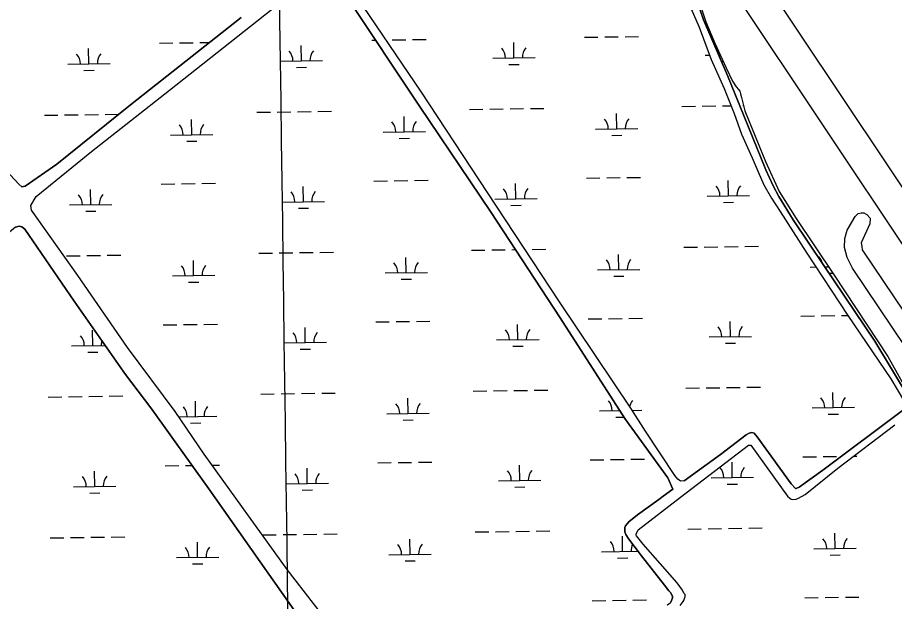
# Model space of a CAD drawing. Extents: x 3767014 to 3805179, y 361544 to 387384.
# Drawn here: x 3773062 to 3775133, y 381917 to 383295 of the extents above; entities that cross this region are included whole.
import ezdxf

# ---------------------------------------------------------------- set-up
doc = ezdxf.new("R2010")
doc.units = 0
for name, color, linetype in [('V-GRID-MAJR', 7, 'Continuous'), ('V-LEVE-TOET', 7, 'Continuous'), ('V-ROAD-CNTR', 7, 'Continuous'), ('V-TOPO-SHOR', 7, 'Continuous'), ('V-WETL-SWMP', 7, 'Continuous')]:
    doc.layers.add(name, color=color, linetype=linetype)

msp = doc.modelspace()

# ---------------------------------------------------------------- linework, layer by layer
at = {"layer": 'V-GRID-MAJR'}
msp.add_spline([(3773902.222, 367002.175), (3773820.257, 373061.356), (3773738.277, 379121.596), (3773656.297, 385181.838), (3773656.283, 385182.897)], degree=3, dxfattribs=at)
at = {"layer": 'V-LEVE-TOET'}
msp.add_lwpolyline([(3775190.38, 382470.554), (3775033.54, 382703.158), (3775021.256, 382729.01), (3775014.422, 382752.144), (3775015.755, 382773.929), (3775021.178, 382792.994), (3775040.198, 382825.69), (3775046.997, 382832.506), (3775053.803, 382833.874), (3775060.608, 382833.882), (3775066.056, 382831.166), (3775067.318, 382829.911), (3775075.6, 382821.647), (3775075.6, 382821.647), (3775074.254, 382808.032), (3775053.889, 382763.083), (3775055.259, 382754.917), (3775056.629, 382746.75), (3775228.473, 382491.022)], dxfattribs=at)
at = {"layer": 'V-ROAD-CNTR'}
for points in [[(3773538.269, 385185.098), (3774135.962, 384280.668), (3775171.547, 382729.907), (3776335.468, 380987.186), (3777237.86, 379630.58), (3777400.618, 379397.588), (3777524.75, 379228.43), (3777572.199, 379165.201), (3777785.549, 378920.156), (3777964.934, 378731.232), (3778229.788, 378476.71), (3778593.454, 378176.022), (3779012.493, 377893.545)], [(3773625.9, 385186.349), (3774181.119, 384346.19), (3775216.704, 382795.428), (3776380.625, 381052.708), (3777283.017, 379696.102), (3777445.775, 379463.11), (3777569.907, 379293.951), (3777617.356, 379230.723), (3777830.706, 378985.678), (3778010.091, 378796.753), (3778274.944, 378542.232), (3778638.611, 378241.543), (3779057.65, 377959.067)]]:
    msp.add_lwpolyline(points, dxfattribs=at)
at = {"layer": 'V-TOPO-SHOR'}
for p, q in [((3774597.126, 382208.658), (3774496.212, 382348.397)), ((3774608.977, 382181.375), (3774597.126, 382208.658)), ((3774586.091, 382164.78), (3774608.977, 382181.375))]:
    msp.add_line(p, q, dxfattribs=at)
for points in [[(3772674.25, 383430.022), (3772861.743, 383168.048), (3773034.76, 382933.914), (3773065.093, 382901.935), (3773072.207, 382895.906), (3773080.086, 382896.907), (3773154.711, 382948.969), (3773328.824, 383089.456), (3773589.632, 383295.354)], [(3774509.76, 382372.642), (3774341.73, 382624.398), (3774171.846, 382882.268), (3774015.453, 383119.295), (3773848.367, 383366.681), (3773825.007, 383401.403), (3773817.798, 383413.572), (3773815.973, 383417.931), (3773818.453, 383427.62), (3773822.887, 383437.931)], [(3773433.747, 382365.461), (3773321.703, 382516.338), (3773204.088, 382686.428), (3773094.621, 382840.853), (3773093.576, 382851.364), (3773105.522, 382872.608), (3773236.309, 382979.073), (3773420.879, 383124.108), (3773660.887, 383313.886), (3773764.155, 383392.959)], [(3774496.212, 382348.397), (3774343.313, 382586.357), (3774178.803, 382837.294), (3774010.814, 383086.419), (3773840.066, 383343.398), (3773806.854, 383391.122), (3773803.302, 383393.699), (3773800.673, 383393.658), (3773791.889, 383394.395), (3773764.155, 383392.959)], [(3774620.305, 383390.461), (3774671.292, 383272.834), (3774699.7, 383196.081), (3774730.602, 383128.141), (3774754.349, 383068.861), (3774771.787, 383020.008), (3774796.355, 382964.251), (3774810.916, 382931.144), (3774824.556, 382900.655), (3774842.611, 382868.481), (3774862.405, 382837.212), (3774924.447, 382741.691), (3775022.446, 382591.468), (3775123.939, 382442.181), (3775153.686, 382391.768)], [(3774647.949, 383386.649), (3774681.939, 383289.808), (3774738.411, 383158.232), (3774775.84, 383065.83), (3774828.775, 382935.95)], [(3774828.775, 382935.95), (3774846.05, 382897.624), (3774859.608, 382872.397), (3774893.809, 382817.668), (3774965.694, 382710.021), (3775086.075, 382531.204), (3775172.206, 382389.015)], [(3773376.987, 382373.475), (3773316.962, 382452.358), (3773195.786, 382625.901), (3773079.05, 382796.004), (3773071.949, 382801.155), (3773065.783, 382802.812), (3773057.052, 382800.043), (3772981.704, 382738.318), (3772789.506, 382576.491), (3772572.01, 382405.494), (3772463.763, 382316.053), (3772438.951, 382293.267)], [(3774335.252, 381000.498), (3774335.25, 381002.046), (3774333.687, 381013.656), (3774324.383, 381026.805), (3774291.812, 381077.081), (3774170.843, 381252.648), (3773985.513, 381521.028), (3773821.138, 381744.536), (3773513.301, 382182.288), (3773376.987, 382373.475)], [(3774636.357, 382201.23), (3774627.215, 382200.681), (3774620.755, 382204.976), (3774613.753, 382214.11), (3774544.785, 382318.363), (3774509.76, 382372.642)], [(3774636.357, 382201.23), (3774722.041, 382263.364), (3774782.222, 382309.69), (3774789.746, 382314.003), (3774795.661, 382315.623), (3774801.577, 382314.018), (3774808.58, 382305.42), (3774888.851, 382194.187), (3774899.083, 382183.443), (3774900.695, 382183.445), (3774901.77, 382183.986), (3774907.684, 382186.145), (3774963.568, 382226.548), (3775151.636, 382367.685), (3775153.248, 382368.763)], [(3773826.189, 381826.288), (3773823.135, 381831.046), (3773698.314, 381991.902), (3773502.916, 382264.141), (3773433.747, 382365.461)], [(3774626.901, 381907.004), (3774633.881, 381916.693), (3774634.954, 381918.846), (3774638.708, 381927.992), (3774638.702, 381932.834), (3774635.47, 381936.055), (3774632.234, 381943.582), (3774619.305, 381960.777), (3774539.597, 382052.109), (3774523.441, 382071.453), (3774522.9, 382074.139), (3774522.898, 382075.753), (3774527.186, 382085.979), (3774627.129, 382162.47), (3774788.327, 382285.827), (3774793.705, 382285.294), (3774880.44, 382165.466), (3774885.824, 382160.094), (3774889.054, 382157.948), (3774892.281, 382157.413), (3774900.348, 382157.96), (3774906.261, 382160.657), (3774921.848, 382168.743), (3774999.22, 382231.223), (3775133.55, 382333.574)], [(3774596.245, 381908.043), (3774596.782, 381908.579), (3774603.229, 381913.429), (3774604.304, 381914.506), (3774606.45, 381918.811), (3774608.594, 381924.73), (3774608.588, 381928.494), (3774604.277, 381936.557), (3774599.968, 381941.392), (3774589.732, 381955.362), (3774535.329, 382024.138), (3774505.164, 382063.363), (3774498.697, 382074.649), (3774495.999, 382080.562), (3774495.999, 382081.637), (3774495.987, 382090.779), (3774497.597, 382095.084), (3774505.652, 382104.237), (3774526.068, 382120.934), (3774576.044, 382157.028), (3774586.091, 382164.78)]]:
    msp.add_lwpolyline(points, dxfattribs=at)
at = {"layer": 'V-WETL-SWMP'}
for p, q in [((3774681.939, 383289.808), (3774647.949, 383386.65)), ((3774662.728, 383360.902), (3774687.601, 383285.076)), ((3773589.632, 383295.353), (3773328.824, 383089.455)), ((3774738.411, 383158.231), (3774681.939, 383289.808)), ((3774687.601, 383285.076), (3774708.599, 383235.172)), ((3773898.587, 383241.83), (3773907.47, 383241.953)), ((3773946.582, 383242.497), (3773978.579, 383242.941)), ((3773994.578, 383243.163), (3774026.575, 383243.608)), ((3774400.446, 383248.801), (3774432.443, 383249.246)), ((3774448.442, 383249.468), (3774480.439, 383249.913)), ((3774496.437, 383250.135), (3774528.434, 383250.579)), ((3773230.325, 383186.112), (3773229.825, 383222.109)), ((3773396.728, 383234.858), (3773428.724, 383235.303)), ((3773444.723, 383235.525), (3773476.72, 383235.97)), ((3773492.718, 383236.192), (3773515.087, 383236.503)), ((3773732.184, 383193.084), (3773731.684, 383229.08)), ((3774234.043, 383200.055), (3774233.543, 383236.052)), ((3774708.599, 383235.172), (3774734.93, 383176.692)), ((3774184.048, 383199.361), (3774284.039, 383200.75)), ((3774685.908, 383206.332), (3774695.854, 383206.47)), ((3774717.577, 383206.772), (3774721.363, 383206.825)), ((3773180.329, 383185.418), (3773280.32, 383186.807)), ((3773682.189, 383192.389), (3773782.179, 383193.778)), ((3773720.399, 383177.488), (3773744.397, 383177.821)), ((3774222.259, 383184.459), (3774246.257, 383184.793)), ((3774724.161, 383191.431), (3774728.268, 383191.488)), ((3774734.93, 383176.692), (3774750.441, 383145.179)), ((3773218.54, 383170.516), (3773242.538, 383170.85)), ((3774775.84, 383065.83), (3774738.411, 383158.231)), ((3774750.441, 383145.179), (3774758.741, 383131.452)), ((3774758.741, 383131.452), (3774764.037, 383125.184)), ((3774764.037, 383125.184), (3774767.565, 383121.198)), ((3774767.565, 383121.198), (3774768.82, 383114.866)), ((3774768.82, 383114.866), (3774771.834, 383106.83)), ((3774771.834, 383106.83), (3774779.263, 383075.189)), ((3773328.824, 383089.455), (3773154.71, 382948.97)), ((3773675.013, 383072.207), (3773707.01, 383072.652)), ((3773723.009, 383072.874), (3773755.006, 383073.318)), ((3773771.004, 383073.541), (3773803.001, 383073.985)), ((3774128.878, 383078.512), (3774160.874, 383078.956)), ((3774176.873, 383079.179), (3774208.87, 383079.623)), ((3774224.868, 383079.845), (3774256.865, 383080.29)), ((3774272.864, 383080.512), (3774304.861, 383080.957)), ((3774630.737, 383085.483), (3774662.734, 383085.928)), ((3774678.733, 383086.15), (3774710.729, 383086.595)), ((3774726.728, 383086.817), (3774747.042, 383087.099)), ((3774774.723, 383087.483), (3774776.371, 383087.506)), ((3774779.263, 383075.189), (3774827.929, 382955.278)), ((3773125.159, 383064.569), (3773157.156, 383065.013)), ((3773173.154, 383065.236), (3773205.151, 383065.68)), ((3773221.149, 383065.902), (3773253.146, 383066.347)), ((3773269.145, 383066.569), (3773301.008, 383067.012)), ((3773473.146, 383018.656), (3773472.646, 383054.653)), ((3773627.018, 383071.54), (3773659.015, 383071.985)), ((3773975.005, 383025.628), (3773974.505, 383061.624)), ((3774476.865, 383032.599), (3774476.365, 383068.595)), ((3774828.775, 382935.951), (3774775.84, 383065.83)), ((3774426.87, 383031.904), (3774526.86, 383033.293)), ((3773423.151, 383017.962), (3773523.141, 383019.351)), ((3773925.01, 383024.933), (3774025, 383026.322)), ((3773963.221, 383010.031), (3773987.218, 383010.365)), ((3774465.08, 383017.003), (3774489.078, 383017.336)), ((3773461.361, 383003.06), (3773485.359, 383003.393)), ((3773154.71, 382948.97), (3773080.086, 382896.908)), ((3774827.929, 382955.278), (3774860.224, 382884.766)), ((3773065.093, 382901.934), (3773034.76, 382933.915)), ((3774846.049, 382897.624), (3774828.775, 382935.951)), ((3773903.208, 382909.187), (3773935.205, 382909.631)), ((3773951.203, 382909.854), (3773983.2, 382910.298)), ((3773999.198, 382910.52), (3774031.195, 382910.965)), ((3774405.067, 382916.158), (3774437.064, 382916.603)), ((3774453.063, 382916.825), (3774485.06, 382917.27)), ((3774501.058, 382917.492), (3774533.055, 382917.936)), ((3774740.524, 382874.384), (3774740.024, 382910.38)), ((3773072.207, 382895.906), (3773065.093, 382901.934)), ((3773080.086, 382896.908), (3773072.207, 382895.906)), ((3773234.945, 382853.47), (3773234.445, 382889.466)), ((3773401.348, 382902.216), (3773433.345, 382902.66)), ((3773449.343, 382902.882), (3773481.34, 382903.327)), ((3773497.339, 382903.549), (3773529.336, 382903.993)), ((3773736.805, 382860.441), (3773736.305, 382896.438)), ((3774238.664, 382867.412), (3774238.164, 382903.409)), ((3774859.607, 382872.397), (3774846.049, 382897.624)), ((3774188.669, 382866.718), (3774288.659, 382868.107)), ((3774690.529, 382873.689), (3774790.519, 382875.078)), ((3774893.809, 382817.668), (3774859.607, 382872.397)), ((3774860.224, 382884.766), (3774900.501, 382820.731)), ((3773184.95, 382852.775), (3773284.94, 382854.164)), ((3773686.81, 382859.747), (3773786.8, 382861.135)), ((3773725.02, 382844.845), (3773749.018, 382845.178)), ((3774226.88, 382851.816), (3774250.877, 382852.15)), ((3774728.739, 382858.788), (3774752.737, 382859.121)), ((3773223.161, 382837.873), (3773247.158, 382838.207)), ((3774965.693, 382710.021), (3774893.809, 382817.668)), ((3774900.501, 382820.731), (3774990.382, 382687.036)), ((3773775.625, 382740.898), (3773807.622, 382741.342)), ((3774133.498, 382745.869), (3774165.495, 382746.313)), ((3774181.494, 382746.536), (3774213.491, 382746.98)), ((3774229.489, 382747.202), (3774237.789, 382747.318)), ((3774260.542, 382747.634), (3774261.486, 382747.647)), ((3774277.485, 382747.869), (3774309.481, 382748.314)), ((3774635.358, 382752.84), (3774667.355, 382753.285)), ((3774683.353, 382753.507), (3774715.35, 382753.952)), ((3774731.349, 382754.174), (3774763.346, 382754.618)), ((3774779.344, 382754.841), (3774811.341, 382755.285)), ((3773177.775, 382732.593), (3773209.772, 382733.037)), ((3773225.77, 382733.26), (3773257.767, 382733.704)), ((3773273.765, 382733.926), (3773305.762, 382734.371)), ((3773477.767, 382686.013), (3773477.266, 382722.01)), ((3773631.639, 382738.898), (3773663.636, 382739.342)), ((3773679.634, 382739.564), (3773711.631, 382740.009)), ((3773727.63, 382740.231), (3773759.626, 382740.675)), ((3773979.626, 382692.985), (3773979.126, 382728.981)), ((3774481.486, 382699.956), (3774480.986, 382735.953)), ((3774431.491, 382699.262), (3774531.481, 382700.651)), ((3774933.35, 382706.233), (3774947.452, 382706.429)), ((3775086.076, 382531.203), (3774965.693, 382710.021)), ((3774967.92, 382706.713), (3774977.068, 382706.84)), ((3773427.771, 382685.319), (3773527.762, 382686.708)), ((3773929.631, 382692.29), (3774029.621, 382693.679)), ((3774469.701, 382684.36), (3774493.699, 382684.693)), ((3774978.213, 382691.424), (3774987.347, 382691.551)), ((3774990.382, 382687.036), (3775116.984, 382495.024)), ((3773465.982, 382670.417), (3773489.98, 382670.75)), ((3773967.842, 382677.388), (3773991.839, 382677.722)), ((3773907.829, 382576.544), (3773939.825, 382576.989)), ((3773955.824, 382577.211), (3773987.821, 382577.655)), ((3774003.819, 382577.878), (3774035.816, 382578.322)), ((3774409.688, 382583.516), (3774441.685, 382583.96)), ((3774457.683, 382584.182), (3774489.68, 382584.627)), ((3774505.679, 382584.849), (3774537.676, 382585.293)), ((3774745.145, 382541.741), (3774744.645, 382577.738)), ((3774911.548, 382590.487), (3774943.545, 382590.931)), ((3774959.543, 382591.154), (3774991.54, 382591.598)), ((3775007.538, 382591.82), (3775022.086, 382592.023)), ((3773239.566, 382520.827), (3773239.066, 382556.823)), ((3773405.969, 382569.573), (3773437.966, 382570.017)), ((3773453.964, 382570.239), (3773485.961, 382570.684)), ((3773501.96, 382570.906), (3773533.957, 382571.351)), ((3773741.426, 382527.798), (3773740.926, 382563.795)), ((3774243.285, 382534.77), (3774242.785, 382570.766)), ((3774193.29, 382534.075), (3774293.28, 382535.464)), ((3774695.15, 382541.046), (3774795.14, 382542.435)), ((3773189.571, 382520.132), (3773268.869, 382521.234)), ((3773691.43, 382527.104), (3773791.421, 382528.493)), ((3774231.501, 382519.173), (3774255.498, 382519.507)), ((3774733.36, 382526.145), (3774757.358, 382526.478)), ((3775172.207, 382389.016), (3775086.076, 382531.203)), ((3773227.781, 382505.23), (3773251.779, 382505.564)), ((3773729.641, 382512.202), (3773753.639, 382512.535)), ((3775116.984, 382495.024), (3775175.932, 382389.569)), ((3774138.119, 382413.226), (3774170.116, 382413.671)), ((3774186.115, 382413.893), (3774218.111, 382414.337)), ((3774234.11, 382414.559), (3774266.107, 382415.004)), ((3774282.105, 382415.226), (3774314.102, 382415.671)), ((3774639.979, 382420.198), (3774671.976, 382420.642)), ((3774687.974, 382420.864), (3774719.971, 382421.309)), ((3774735.97, 382421.531), (3774767.966, 382421.975)), ((3774783.965, 382422.198), (3774815.962, 382422.642)), ((3774987.966, 382374.285), (3774987.466, 382410.281)), ((3773134.4, 382399.283), (3773166.397, 382399.728)), ((3773182.395, 382399.95), (3773214.392, 382400.394)), ((3773230.391, 382400.617), (3773262.388, 382401.061)), ((3773278.386, 382401.283), (3773310.383, 382401.728)), ((3773482.387, 382353.37), (3773481.887, 382389.367)), ((3773636.26, 382406.255), (3773668.257, 382406.699)), ((3773684.255, 382406.921), (3773716.252, 382407.366)), ((3773732.25, 382407.588), (3773764.247, 382408.033)), ((3773780.246, 382408.255), (3773812.243, 382408.699)), ((3773984.247, 382360.342), (3773983.747, 382396.338)), ((3774937.971, 382373.59), (3775037.961, 382374.979)), ((3773442.381, 382352.815), (3773532.383, 382354.065)), ((3773934.252, 382359.647), (3774034.242, 382361.036)), ((3774436.111, 382366.619), (3774484.077, 382367.285)), ((3774474.322, 382351.717), (3774493.905, 382351.989)), ((3774512.959, 382367.686), (3774536.102, 382368.008)), ((3774976.182, 382358.688), (3775000.179, 382359.022)), ((3773470.603, 382337.774), (3773494.601, 382338.107)), ((3773972.462, 382344.746), (3773996.46, 382345.079)), ((3774999.219, 382231.224), (3775133.551, 382333.573)), ((3774627.129, 382162.47), (3774788.327, 382285.826)), ((3774788.327, 382285.826), (3774793.705, 382285.295)), ((3774793.705, 382285.295), (3774880.44, 382165.466)), ((3773912.449, 382243.901), (3773944.446, 382244.346)), ((3773960.445, 382244.568), (3773992.442, 382245.012)), ((3774008.44, 382245.235), (3774040.437, 382245.679)), ((3774414.309, 382250.873), (3774446.306, 382251.317)), ((3774462.304, 382251.539), (3774494.301, 382251.984)), ((3774510.3, 382252.206), (3774542.297, 382252.651)), ((3774749.766, 382209.098), (3774749.266, 382245.095)), ((3774916.169, 382257.844), (3774948.165, 382258.289)), ((3774964.164, 382258.511), (3774996.161, 382258.955)), ((3775036.349, 382259.514), (3775044.156, 382259.622)), ((3773244.187, 382188.184), (3773243.687, 382224.18)), ((3773410.59, 382236.93), (3773442.587, 382237.374)), ((3773458.585, 382237.596), (3773473.717, 382237.807)), ((3773521.343, 382238.468), (3773538.577, 382238.708)), ((3773746.046, 382195.155), (3773745.546, 382231.152)), ((3774247.906, 382202.127), (3774247.406, 382238.123)), ((3774921.848, 382168.743), (3774999.219, 382231.224)), ((3774197.911, 382201.432), (3774297.901, 382202.821)), ((3774699.771, 382208.404), (3774799.761, 382209.793)), ((3773194.192, 382187.489), (3773294.182, 382188.878)), ((3773696.051, 382194.461), (3773796.042, 382195.85)), ((3774236.121, 382186.53), (3774260.119, 382186.864)), ((3774737.981, 382193.502), (3774761.979, 382193.835)), ((3773232.402, 382172.588), (3773256.4, 382172.921)), ((3773734.262, 382179.559), (3773758.26, 382179.892)), ((3774527.187, 382085.978), (3774627.129, 382162.47)), ((3774880.44, 382165.466), (3774885.825, 382160.094)), ((3774906.261, 382160.657), (3774921.848, 382168.743)), ((3774885.825, 382160.094), (3774889.054, 382157.947)), ((3774889.054, 382157.947), (3774892.282, 382157.413)), ((3774892.282, 382157.413), (3774900.349, 382157.96)), ((3774900.349, 382157.96), (3774906.261, 382160.657)), ((3774142.74, 382080.583), (3774174.737, 382081.028)), ((3774190.735, 382081.25), (3774222.732, 382081.694)), ((3774238.731, 382081.917), (3774270.728, 382082.361)), ((3774286.726, 382082.583), (3774318.723, 382083.028)), ((3774522.897, 382075.754), (3774527.187, 382085.978)), ((3774644.6, 382087.555), (3774676.597, 382087.999)), ((3774692.595, 382088.221), (3774724.592, 382088.666)), ((3774740.591, 382088.888), (3774772.588, 382089.333)), ((3774788.586, 382089.555), (3774820.583, 382089.999)), ((3773139.021, 382066.64), (3773171.018, 382067.085)), ((3773187.016, 382067.307), (3773219.013, 382067.751)), ((3773235.012, 382067.974), (3773267.009, 382068.418)), ((3773283.007, 382068.64), (3773315.004, 382069.085)), ((3773640.88, 382073.612), (3773672.877, 382074.056)), ((3773688.876, 382074.278), (3773720.873, 382074.723)), ((3773736.871, 382074.945), (3773768.868, 382075.39)), ((3773784.867, 382075.612), (3773816.863, 382076.056)), ((3773988.868, 382027.699), (3773988.368, 382063.695)), ((3774490.727, 382034.67), (3774490.227, 382070.667)), ((3774522.899, 382074.14), (3774522.897, 382075.754)), ((3774523.44, 382071.452), (3774522.899, 382074.14)), ((3774539.598, 382052.11), (3774523.44, 382071.452)), ((3774992.587, 382041.642), (3774992.087, 382077.638)), ((3773487.008, 382020.727), (3773486.508, 382056.724)), ((3774619.306, 381960.777), (3774539.598, 382052.11)), ((3774942.592, 382040.947), (3775042.582, 382042.336)), ((3773437.013, 382020.033), (3773537.003, 382021.422)), ((3773938.873, 382027.004), (3774038.863, 382028.393)), ((3774440.732, 382033.976), (3774526.843, 382035.172)), ((3774478.943, 382019.074), (3774502.941, 382019.407)), ((3774980.803, 382026.045), (3775004.8, 382026.379)), ((3773475.224, 382005.131), (3773499.221, 382005.465)), ((3773977.083, 382012.103), (3774001.081, 382012.436)), ((3774632.235, 381943.582), (3774619.306, 381960.777)), ((3774635.471, 381936.056), (3774632.235, 381943.582)), ((3774638.702, 381932.833), (3774635.471, 381936.056)), ((3774418.93, 381918.23), (3774450.927, 381918.674)), ((3774466.925, 381918.896), (3774498.922, 381919.341)), ((3774514.92, 381919.563), (3774546.917, 381920.008)), ((3774626.901, 381907.004), (3774633.881, 381916.693)), ((3774633.881, 381916.693), (3774634.954, 381918.846)), ((3774634.954, 381918.846), (3774638.708, 381927.993)), ((3774638.708, 381927.993), (3774638.702, 381932.833)), ((3774920.79, 381925.201), (3774952.786, 381925.646)), ((3774968.785, 381925.868), (3775000.782, 381926.312)), ((3775016.78, 381926.535), (3775048.777, 381926.979))]:
    msp.add_line(p, q, dxfattribs=at)
for points in [[(3774620.304, 383390.461), (3774671.291, 383272.833), (3774699.7, 383196.081), (3774730.601, 383128.141), (3774754.348, 383068.861), (3774771.788, 383020.009), (3774796.356, 382964.251), (3774810.916, 382931.144), (3774824.557, 382900.655), (3774842.611, 382868.481), (3774862.406, 382837.211), (3774924.448, 382741.691), (3775022.447, 382591.469), (3775123.939, 382442.181), (3775153.687, 382391.768)], [(3775151.635, 382367.686), (3774963.568, 382226.548), (3774907.684, 382186.144), (3774901.77, 382183.985), (3774900.695, 382183.446), (3774899.082, 382183.444), (3774888.85, 382194.188), (3774808.58, 382305.42), (3774801.578, 382314.017), (3774795.66, 382315.623), (3774789.746, 382314.003), (3774782.222, 382309.691), (3774722.042, 382263.365), (3774636.357, 382201.23), (3774627.215, 382200.681), (3774620.756, 382204.976), (3774613.753, 382214.11), (3774544.785, 382318.364), (3774509.761, 382372.642), (3774341.729, 382624.399), (3774171.846, 382882.268), (3774015.452, 383119.296), (3773848.367, 383366.682)], [(3773840.067, 383343.397), (3774010.813, 383086.419), (3774178.803, 382837.293), (3774343.313, 382586.357), (3774496.213, 382348.397), (3774597.126, 382208.658), (3774608.977, 382181.374), (3774586.092, 382164.779), (3774576.043, 382157.029), (3774526.069, 382120.935), (3774505.652, 382104.237), (3774497.596, 382095.085), (3774495.988, 382090.78), (3774495.999, 382081.637), (3774496, 382080.562), (3774498.696, 382074.649), (3774505.164, 382063.362), (3774535.329, 382024.138), (3774589.733, 381955.362), (3774599.968, 381941.392), (3774604.277, 381936.556), (3774608.589, 381928.494), (3774608.594, 381924.729), (3774606.45, 381918.811), (3774604.304, 381914.506)], [(3773823.135, 381831.047), (3773698.314, 381991.903), (3773502.917, 382264.141), (3773433.747, 382365.461), (3773321.702, 382516.338), (3773204.089, 382686.427), (3773094.62, 382840.853), (3773093.576, 382851.364), (3773105.522, 382872.608), (3773236.31, 382979.072), (3773420.879, 383124.109), (3773660.887, 383313.887)], [(3773057.053, 382800.042), (3773065.782, 382802.812), (3773071.949, 382801.155), (3773079.049, 382796.004), (3773195.785, 382625.901), (3773316.961, 382452.359), (3773376.986, 382373.475), (3773513.301, 382182.289), (3773821.139, 381744.536)]]:
    msp.add_lwpolyline(points, dxfattribs=at)
for centre, start, end in [((3774178.799, 383199.763), 0.024037, 41.567696), ((3774289.275, 383201.297), 140.024034, 181.567693), ((3774680.659, 383206.734), 7.583316, 38.874078), ((3773175.08, 383185.82), 0.024037, 41.567696), ((3773285.556, 383187.355), 140.024034, 181.567693), ((3773676.94, 383192.791), 0.024037, 41.567696), ((3773787.415, 383194.326), 140.024034, 181.567693), ((3774421.621, 383032.306), 0.024037, 41.567696), ((3774532.096, 383033.841), 140.024034, 181.567693), ((3773417.902, 383018.364), 0.024037, 41.567696), ((3773528.377, 383019.898), 140.024034, 181.567693), ((3773919.761, 383025.335), 0.024037, 41.567696), ((3774030.236, 383026.87), 140.024034, 181.567693), ((3774183.42, 382867.12), 0.024037, 41.567696), ((3774293.895, 382868.655), 140.024034, 181.567693), ((3774685.28, 382874.091), 0.024037, 41.567696), ((3774795.755, 382875.626), 140.024034, 181.567693), ((3773179.701, 382853.177), 0.024037, 41.567696), ((3773290.176, 382854.712), 140.024034, 181.567693), ((3773681.561, 382860.148), 0.024037, 41.567696), ((3773792.036, 382861.683), 140.024034, 181.567693), ((3774426.241, 382699.663), 0.024037, 41.567696), ((3774536.717, 382701.198), 140.024034, 181.567693), ((3774928.101, 382706.635), 13.837341, 41.567696), ((3773422.522, 382685.721), 0.024037, 41.567696), ((3773532.998, 382687.255), 140.024034, 181.567693), ((3773924.382, 382692.692), 0.024037, 41.567696), ((3774034.857, 382694.227), 140.024034, 181.567693), ((3774188.041, 382534.477), 0.024037, 41.567696), ((3774298.516, 382536.012), 140.024034, 181.567693), ((3774689.901, 382541.448), 0.024037, 41.567696), ((3774800.376, 382542.983), 140.024034, 181.567693), ((3773184.322, 382520.534), 0.024037, 41.567696), ((3773686.181, 382527.506), 0.024037, 41.567696), ((3773796.657, 382529.04), 140.024034, 181.567693), ((3773294.797, 382522.069), 163.000371, 181.567693), ((3774430.862, 382367.021), 0.024037, 41.567696), ((3774541.338, 382368.555), 140.024034, 166.625661), ((3774932.722, 382373.992), 0.024037, 41.567696), ((3775043.197, 382375.527), 140.024034, 181.567693), ((3773427.143, 382353.078), 0.024037, 41.567696), ((3773537.618, 382354.612), 140.024034, 181.567693), ((3773929.003, 382360.049), 0.024037, 41.567696), ((3774039.478, 382361.584), 140.024034, 181.567693), ((3774192.662, 382201.834), 0.024037, 41.567696), ((3774303.137, 382203.369), 140.024034, 181.567693), ((3774694.522, 382208.806), 0.024037, 41.567696), ((3774804.997, 382210.34), 140.024034, 181.567693), ((3773188.943, 382187.891), 0.024037, 41.567696), ((3773299.418, 382189.426), 140.024034, 181.567693), ((3773690.802, 382194.863), 0.024037, 41.567696), ((3773801.277, 382196.397), 140.024034, 181.567693), ((3774435.483, 382034.378), 0.024037, 41.567696), ((3774937.343, 382041.349), 0.024037, 41.567696), ((3775047.818, 382042.884), 140.024034, 181.567693), ((3773431.764, 382020.435), 0.024037, 41.567696), ((3773542.239, 382021.969), 140.024034, 181.567693), ((3773933.624, 382027.406), 0.024037, 41.567696), ((3774044.099, 382028.941), 140.024034, 181.567693), ((3774545.958, 382035.912), 153.838388, 181.567693)]:
    msp.add_arc(centre, 35.246, start, end, dxfattribs=at)

doc.saveas('drawing.dxf')
